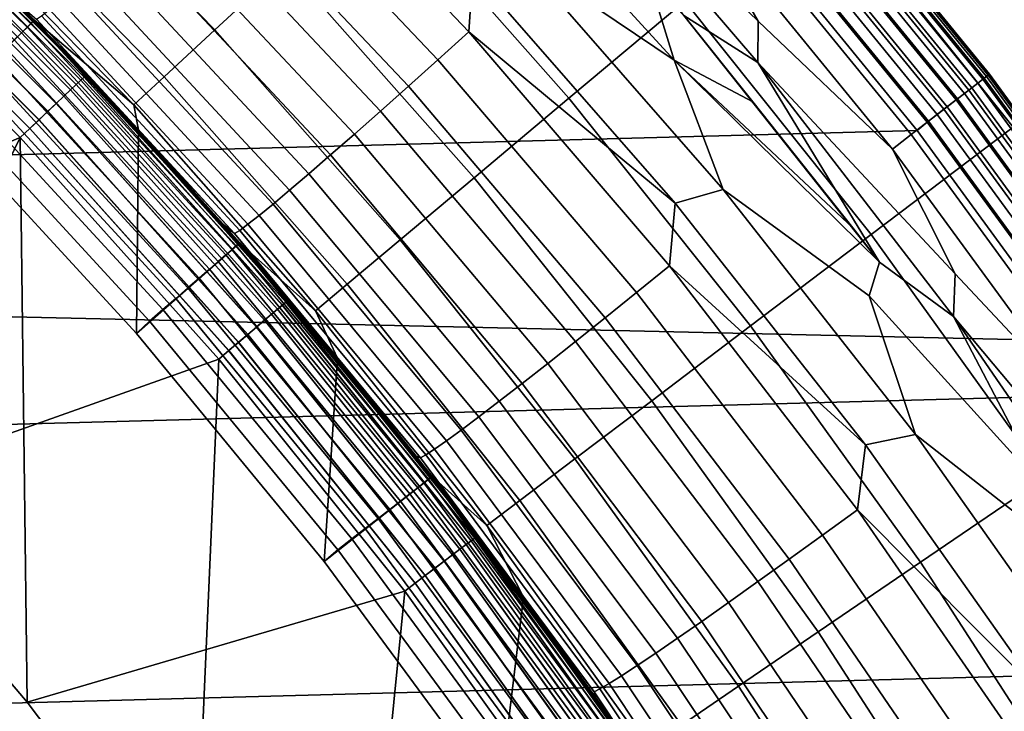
# Model space of a CAD drawing. Header units: metres. Extents: x -28 to 70, y -218 to 28.
# Tile 310 of 463: x 8.57 to 10.72, y 6.86 to 8.37. Entities that reach past the tile are written whole.
import ezdxf

# ---------------------------------------------------------------- set-up
doc = ezdxf.new("R2010")
doc.units = ezdxf.units.M
doc.layers.add('solid_10_261_432_XXX', color=7, linetype='CONTINUOUS')

msp = doc.modelspace()

# ---------------------------------------------------------------- linework, layer by layer
at = {"layer": 'solid_10_261_432_XXX'}
for points in [[(-25.74646, 9.662806, -5), (26.154049, 8.497979, -5), (26.508976, 7.316027, -5), (-26.154049, 8.497979, -5)], [(11.094398, 8.40368, 169.000046), (10.661717, 8.946243, 169.000046), (10.31911, 8.658761, 170.460709), (10.737886, 8.133633, 170.460709)], [(9.149258, 8.48927, 174.932922), (8.714728, 8.93477, 174.932922), (8.567573, 8.783898, 176.445908), (8.994763, 8.345921, 176.445908)], [(10.02116, 8.408751, 171.937958), (9.589561, 8.897813, 171.937958), (9.347628, 8.67333, 173.429489), (9.768337, 8.196609, 173.429489)], [(9.724846, 8.806494, 225.514542), (9.723231, 8.89399, 225.532532), (10.025309, 8.636714, 225.557358), (10.181683, 8.365263, 225.532532)], [(8.594129, 8.360497, 193.777298), (8.120518, 8.821234, 193.777298), (8.111994, 8.811975, 193.814514), (8.585108, 8.351722, 193.814514)], [(8.599587, 8.365808, 193.73877), (8.125675, 8.826837, 193.73877), (8.120518, 8.821234, 193.777298), (8.594129, 8.360497, 193.777298)], [(8.125675, 8.826837, 193.73877), (8.599587, 8.365808, 193.73877), (8.60139, 8.367561, 193.699997), (8.127379, 8.828687, 193.699997)], [(8.127379, 8.828687, 193.699997), (8.60139, 8.367561, 193.699997), (8.367561, 8.60139, 181), (8.127378, 8.828687, 181)], [(9.086087, 8.828968, 225.399307), (9.549969, 8.341847, 225.399338), (9.48225, 8.280812, 225.351929), (9.022703, 8.765525, 225.352676)], [(9.558124, 8.47364, 225.438507), (9.549969, 8.341847, 225.399338), (9.086087, 8.828968, 225.399307)], [(8.57268, 8.339631, 193.849762), (8.10025, 8.799217, 193.849762), (8.085488, 8.783182, 193.882446), (8.557056, 8.324433, 193.882446)], [(8.585108, 8.351722, 193.814514), (8.111994, 8.811975, 193.814514), (8.10025, 8.799217, 193.849762), (8.57268, 8.339631, 193.849762)], [(10.180822, 8.275132, 225.514542), (9.724846, 8.806494, 225.514542), (10.181683, 8.365263, 225.532532)], [(10.019067, 8.377883, 225.503647), (9.724846, 8.806494, 225.514542), (10.180822, 8.275132, 225.514542)], [(10.217058, 8.801906, 225.880936), (10.675007, 8.240513, 225.880936), (10.660826, 8.229566, 225.823212), (10.203485, 8.790213, 225.823212)], [(10.203937, 8.790602, 235.408051), (10.661299, 8.229931, 235.408051), (10.672125, 8.238288, 235.38298), (10.214299, 8.799529, 235.38298)], [(10.214299, 8.799529, 235.38298), (10.672125, 8.238288, 235.38298), (10.680013, 8.244377, 235.356201), (10.221848, 8.806033, 235.356216)], [(10.225255, 8.808967, 225.940384), (10.683571, 8.247124, 225.940384), (10.675007, 8.240513, 225.880936), (10.217058, 8.801906, 225.880936)], [(10.221848, 8.806033, 235.356216), (10.680013, 8.244377, 235.356201), (10.684802, 8.248074, 235.328293), (10.226433, 8.809981, 235.328293)], [(10.683571, 8.247124, 225.940384), (10.225255, 8.808967, 225.940384), (10.227957, 8.811295, 226), (10.686394, 8.249302, 226)], [(10.226433, 8.809981, 235.328293), (10.684802, 8.248074, 235.328293), (10.686394, 8.249302, 235.300003), (10.227957, 8.811295, 235.300003)], [(10.227957, 8.811295, 235.300003), (10.686394, 8.249302, 235.300003), (10.686394, 8.249302, 226), (10.227957, 8.811295, 226)], [(8.994763, 8.345921, 176.445908), (8.567573, 8.783898, 176.445908), (8.46244, 8.676111, 177.966064), (8.88439, 8.243508, 177.966064)], [(9.547273, 8.77307, 225.490875), (9.943763, 8.457712, 225.502945), (9.998145, 8.280214, 225.492508)], [(9.547273, 8.77307, 225.490875), (9.998145, 8.280214, 225.492508), (9.658103, 8.509483, 225.46936)], [(10.184735, 8.77406, 225.768066), (10.641235, 8.214443, 225.768066), (10.616522, 8.195366, 225.716309), (10.161082, 8.753683, 225.716309)], [(10.175674, 8.766254, 235.451126), (10.63177, 8.207136, 235.451126), (10.647755, 8.219476, 235.430923), (10.190974, 8.779434, 235.430923)], [(10.203485, 8.790213, 225.823212), (10.660826, 8.229566, 225.823212), (10.641235, 8.214443, 225.768066), (10.184735, 8.77406, 225.768066)], [(10.190974, 8.779434, 235.430923), (10.647755, 8.219476, 235.430923), (10.661299, 8.229931, 235.408051), (10.203937, 8.790602, 235.408051)], [(9.022703, 8.765525, 225.352676), (9.48225, 8.280812, 225.351929), (9.417691, 8.222966, 225.296753), (8.962263, 8.705372, 225.298416)], [(10.161082, 8.753683, 225.716309), (10.616522, 8.195366, 225.716309), (10.587047, 8.172612, 225.668716), (10.132871, 8.729379, 225.668716)], [(10.139357, 8.734966, 235.481934), (10.593824, 8.177844, 235.481934), (10.61367, 8.193164, 235.468246), (10.158351, 8.75133, 235.468246)], [(10.158351, 8.75133, 235.468246), (10.61367, 8.193164, 235.468246), (10.63177, 8.207136, 235.451126), (10.175674, 8.766254, 235.451126)], [(10.132871, 8.729379, 225.668716), (10.587047, 8.172612, 225.668716), (10.553239, 8.146515, 225.625946), (10.100514, 8.701504, 225.625946)], [(10.119079, 8.717497, 235.491913), (10.572638, 8.161489, 235.491913), (10.593824, 8.177844, 235.481934), (10.139357, 8.734966, 235.481934)], [(8.236098, 8.702453, 209.133133), (8.702453, 8.236097, 209.133133), (8.709707, 8.242963, 209.106369), (8.242964, 8.709706, 209.106369)], [(8.70253, 8.236172, 217.867096), (8.236171, 8.702531, 217.867096), (8.243012, 8.70976, 217.893875), (8.709759, 8.243013, 217.893875)], [(8.242964, 8.709706, 209.106369), (8.709707, 8.242963, 209.106369), (8.714118, 8.247138, 209.078461), (8.247138, 8.714118, 209.078461)], [(8.709759, 8.243013, 217.893875), (8.243012, 8.70976, 217.893875), (8.247163, 8.714145, 217.921799), (8.714145, 8.247164, 217.921799)], [(8.247138, 8.714118, 209.078461), (8.714118, 8.247138, 209.078461), (8.307993, 8.65894, 209.050003)], [(8.714145, 8.247164, 217.921799), (8.247163, 8.714145, 217.921799), (8.307993, 8.65894, 217.949997)], [(8.252394, 8.711946, 199), (8.711946, 8.252394, 199), (8.601374, 8.367579, 194), (8.367579, 8.601374, 194)], [(8.768341, 8.192448, 209.050003), (8.711946, 8.252394, 199), (8.252394, 8.711946, 199), (8.307993, 8.65894, 209.050003)], [(10.572638, 8.161489, 235.491913), (10.119079, 8.717497, 235.491913), (10.097931, 8.699278, 235.497971), (10.550542, 8.144432, 235.497971)], [(8.214908, 8.680062, 209.181061), (8.680063, 8.214908, 209.181061), (8.692504, 8.226682, 209.158203), (8.226683, 8.692503, 209.158203)], [(8.680184, 8.215024, 217.819138), (8.215023, 8.680185, 217.819138), (8.226777, 8.692605, 217.84201), (8.692604, 8.226778, 217.84201)], [(8.226683, 8.692503, 209.158203), (8.692504, 8.226682, 209.158203), (8.702453, 8.236097, 209.133133), (8.236098, 8.702453, 209.133133)], [(8.692604, 8.226778, 217.84201), (8.226777, 8.692605, 217.84201), (8.236171, 8.702531, 217.867096), (8.70253, 8.236172, 217.867096)], [(8.962263, 8.705372, 225.298416), (9.417691, 8.222966, 225.296753), (9.356782, 8.168752, 225.234238), (8.905228, 8.648969, 225.236908)], [(10.100514, 8.701504, 225.625946), (10.553239, 8.146515, 225.625946), (10.515594, 8.117455, 225.588638), (10.064485, 8.670465, 225.588638)], [(10.097931, 8.699278, 235.497971), (10.077027, 8.680064, 235.5), (10.528684, 8.126303, 235.5), (10.550542, 8.144432, 235.497971)], [(10.077027, 8.680064, 235.5), (-10.528621, 8.126385, 235.5), (-10.949876, 7.549186, 235.5), (10.528684, 8.126303, 235.5)], [(10.077027, 8.680064, 235.5), (-10.076961, 8.680141, 235.5), (-10.528621, 8.126385, 235.5)], [(8.185288, 8.648766, 209.218338), (8.648766, 8.185287, 209.218338), (8.665383, 8.201015, 209.201248), (8.201015, 8.665383, 209.201248)], [(8.648922, 8.185437, 217.781799), (8.185436, 8.648923, 217.781799), (8.201148, 8.665524, 217.79892), (8.665524, 8.201149, 217.79892)], [(8.201015, 8.665383, 209.201248), (8.665383, 8.201015, 209.201248), (8.680063, 8.214908, 209.181061), (8.214908, 8.680062, 209.181061)], [(8.665524, 8.201149, 217.79892), (8.201148, 8.665524, 217.79892), (8.215023, 8.680185, 217.819138), (8.680184, 8.215024, 217.819138)], [(8.88439, 8.243508, 177.966064), (8.46244, 8.676111, 177.966064), (8.399498, 8.61158, 179.490997), (8.818309, 8.182195, 179.490997)], [(9.768337, 8.196609, 173.429489), (9.347628, 8.67333, 173.429489), (9.149258, 8.48927, 174.932922), (9.561039, 8.022664, 174.932922)], [(10.064485, 8.670465, 225.588638), (10.515594, 8.117455, 225.588638), (10.474663, 8.085856, 225.557358), (10.025309, 8.636714, 225.557358)], [(8.168047, 8.630548, 209.23201), (8.630548, 8.168046, 209.23201), (8.648766, 8.185287, 209.218338), (8.185288, 8.648766, 209.218338)], [(8.630717, 8.168207, 217.768097), (8.168207, 8.630718, 217.768097), (8.185436, 8.648923, 217.781799), (8.648922, 8.185437, 217.781799)], [(8.307993, 8.65894, 217.949997), (8.566431, 8.403349, 224.350967), (8.793658, 8.165266, 224.342087), (8.768341, 8.192448, 217.949997)], [(8.714145, 8.247164, 217.921799), (8.307993, 8.65894, 217.949997), (8.768341, 8.192448, 217.949997)], [(8.714118, 8.247138, 209.078461), (8.768341, 8.192448, 209.050003), (8.307993, 8.65894, 209.050003)], [(8.905228, 8.648969, 225.236908), (9.356782, 8.168752, 225.234238), (9.299988, 8.118582, 225.164841), (8.852032, 8.596745, 225.168655)], [(10.737886, 8.133633, 170.460709), (10.31911, 8.658761, 170.460709), (10.02116, 8.408751, 171.937958), (10.427845, 7.898786, 171.937958)], [(8.149643, 8.611102, 209.241959), (8.611102, 8.149643, 209.241959), (8.630548, 8.168046, 209.23201), (8.168047, 8.630548, 209.23201)], [(8.61128, 8.149813, 217.758102), (8.149812, 8.611281, 217.758102), (8.168207, 8.630718, 217.768097), (8.630717, 8.168207, 217.768097)], [(10.181683, 8.365263, 225.532532), (10.025309, 8.636714, 225.557358), (10.474663, 8.085856, 225.557358)], [(8.130452, 8.590824, 209.248001), (8.590825, 8.130452, 209.248001), (8.611102, 8.149643, 209.241959), (8.149643, 8.611102, 209.241959)], [(8.149812, 8.611281, 217.758102), (8.61128, 8.149813, 217.758102), (8.590966, 8.130587, 217.752029), (8.130589, 8.590969, 217.752029)], [(8.818309, 8.182195, 179.490997), (8.399498, 8.61158, 179.490997), (8.367561, 8.60139, 181), (8.60139, 8.367561, 181)], [(8.60139, 8.367561, 193.699997), (8.60139, 8.367561, 181), (8.367561, 8.60139, 181)], [(8.367579, 8.601374, 194), (8.601374, 8.367579, 194), (8.387281, 8.15742, 194)], [(8.590825, 8.130452, 209.248001), (8.130452, 8.590824, 209.248001), (8.110948, 8.570444, 209.25), (8.570364, 8.111032, 209.25)], [(8.130589, 8.590969, 217.752029), (8.590966, 8.130587, 217.752029), (8.570366, 8.111031, 217.75), (8.11095, 8.570443, 217.75)], [(8.852032, 8.596745, 225.168655), (9.299988, 8.118582, 225.164841), (9.247742, 8.072839, 225.089096), (8.803081, 8.549099, 225.094147)], [(7.778174, 7.778175, 217.75), (7.338811, 8.194011, 217.75), (8.11095, 8.570443, 217.75), (8.570366, 8.111031, 217.75)], [(7.778174, 7.778175, 209.25), (8.194011, 7.338811, 209.25), (8.570364, 8.111032, 209.25), (8.110948, 8.570444, 209.25)], [(8.803081, 8.549099, 225.094147), (9.247742, 8.072839, 225.089096), (9.200442, 8.031872, 225.007599), (8.758747, 8.506393, 225.013977)], [(-26.154049, 8.497979, -5), (26.508976, 7.316027, -5), (26.810513, 6.119348, -5), (-26.508976, 7.316027, -5)], [(8.758747, 8.506393, 225.013977), (9.200442, 8.031872, 225.007599), (9.15845, 7.995993, 224.920959), (8.719371, 8.468955, 224.928741)], [(10.104979, 7.997356, 225.470749), (10.000354, 7.967695, 225.439346), (9.558124, 8.47364, 225.438507), (9.658103, 8.509483, 225.46936)], [(9.998145, 8.280214, 225.492508), (10.104979, 7.997356, 225.470749), (9.658103, 8.509483, 225.46936)], [(9.561039, 8.022664, 174.932922), (9.149258, 8.48927, 174.932922), (8.994763, 8.345921, 176.445908), (9.399592, 7.887194, 176.445908)], [(9.558124, 8.47364, 225.438507), (10.000354, 7.967695, 225.439346), (9.549969, 8.341847, 225.399338)], [(8.719371, 8.468955, 224.928741), (9.15845, 7.995993, 224.920959), (9.122085, 7.965476, 224.829819), (8.685251, 8.437069, 224.839096)], [(9.998145, 8.280214, 225.492508), (9.943763, 8.457712, 225.502945), (10.019067, 8.377883, 225.503647), (10.169784, 8.188815, 225.503235)], [(8.685251, 8.437069, 224.839096), (9.122085, 7.965476, 224.829819), (9.091625, 7.940554, 224.734909), (8.656649, 8.410977, 224.745728)], [(8.656649, 8.410977, 224.745728), (9.091625, 7.940554, 224.734909), (9.067302, 7.921416, 224.636932), (8.63378, 8.390882, 224.649353)], [(10.427845, 7.898786, 171.937958), (10.02116, 8.408751, 171.937958), (9.768337, 8.196609, 173.429489), (10.164762, 7.699508, 173.429489)], [(8.605903, 8.369237, 224.4505), (8.793658, 8.165266, 224.342087), (8.566431, 8.403349, 224.350967)], [(8.63378, 8.390882, 224.649353), (9.067302, 7.921416, 224.636932), (9.049301, 7.908209, 224.536636), (8.616822, 8.376932, 224.55069)], [(8.828643, 8.127421, 194), (8.823971, 7.682938, 194), (8.387281, 8.15742, 194), (8.601374, 8.367579, 194)], [(9.047382, 7.879372, 193.73877), (8.599587, 8.365808, 193.73877), (8.594129, 8.360497, 193.777298), (9.041639, 7.874371, 193.777298)], [(8.599587, 8.365808, 193.73877), (9.047382, 7.879372, 193.73877), (9.049279, 7.881024, 193.699997), (8.60139, 8.367561, 193.699997)], [(8.711946, 8.252394, 199), (8.828643, 8.127421, 194), (8.601374, 8.367579, 194)], [(8.60139, 8.367561, 193.699997), (9.049279, 7.881024, 193.699997), (8.828687, 8.127378, 181), (8.60139, 8.367561, 181)], [(8.818309, 8.182195, 179.490997), (8.60139, 8.367561, 181), (8.828687, 8.127378, 181)], [(8.616822, 8.376932, 224.55069), (9.049301, 7.908209, 224.536636), (9.037761, 7.901033, 224.434784), (8.605903, 8.369237, 224.4505)], [(8.605903, 8.369237, 224.4505), (9.037761, 7.901033, 224.434784), (8.793658, 8.165266, 224.342087)], [(10.44611, 7.838962, 225.503647), (10.019067, 8.377883, 225.503647), (10.180822, 8.275132, 225.514542)], [(10.169784, 8.188815, 225.503235), (10.019067, 8.377883, 225.503647), (10.44611, 7.838962, 225.503647)], [(10.180822, 8.275132, 225.514542), (10.181683, 8.365263, 225.532532), (10.474663, 8.085856, 225.557358), (10.611418, 7.812943, 225.532532)], [(9.032149, 7.866106, 193.814514), (8.585108, 8.351722, 193.814514), (8.57268, 8.339631, 193.849762), (9.019073, 7.854718, 193.849762)], [(9.041639, 7.874371, 193.777298), (8.594129, 8.360497, 193.777298), (8.585108, 8.351722, 193.814514), (9.032149, 7.866106, 193.814514)], [(9.399592, 7.887194, 176.445908), (8.994763, 8.345921, 176.445908), (8.88439, 8.243508, 177.966064), (9.28425, 7.790411, 177.966064)], [(9.549969, 8.341847, 225.399338), (9.98777, 7.831032, 225.399551), (9.915752, 7.772649, 225.351334), (9.48225, 8.280812, 225.351929)], [(10.000354, 7.967695, 225.439346), (9.98777, 7.831032, 225.399551), (9.549969, 8.341847, 225.399338)], [(9.002637, 7.840404, 193.882446), (8.557056, 8.324433, 193.882446), (8.538507, 8.306388, 193.911987), (8.983122, 7.823408, 193.911987)], [(9.019073, 7.854718, 193.849762), (8.57268, 8.339631, 193.849762), (8.557056, 8.324433, 193.882446), (9.002637, 7.840404, 193.882446)], [(8.983122, 7.823408, 193.911987), (8.538507, 8.306388, 193.911987), (8.517349, 8.285806, 193.937912), (8.960862, 7.804022, 193.937912)], [(8.960862, 7.804022, 193.937912), (8.517349, 8.285806, 193.937912), (8.493946, 8.263039, 193.959747), (8.93624, 7.782578, 193.959747)], [(9.48225, 8.280812, 225.351929), (9.915752, 7.772649, 225.351334), (9.847108, 7.717342, 225.295227), (9.417691, 8.222966, 225.296753)], [(9.998145, 8.280214, 225.492508), (10.38848, 7.913975, 225.503555), (10.44611, 7.838962, 225.503647)], [(10.104979, 7.997356, 225.470749), (9.998145, 8.280214, 225.492508), (10.44611, 7.838962, 225.503647), (10.423734, 7.764919, 225.49437)], [(9.998145, 8.280214, 225.492508), (10.169784, 8.188815, 225.503235), (10.38848, 7.913975, 225.503555)], [(8.93624, 7.782578, 193.959747), (8.493946, 8.263039, 193.959747), (8.468698, 8.238477, 193.977127), (8.909678, 7.759445, 193.977127)], [(10.607801, 7.720201, 225.514542), (10.180822, 8.275132, 225.514542), (10.611418, 7.812943, 225.532532)], [(10.44611, 7.838962, 225.503647), (10.180822, 8.275132, 225.514542), (10.607801, 7.720201, 225.514542)], [(8.909678, 7.759445, 193.977127), (8.468698, 8.238477, 193.977127), (8.442038, 8.212542, 193.989761), (8.881629, 7.735018, 193.989761)], [(8.692504, 8.226682, 209.158203), (9.131989, 7.735935, 209.158203), (9.142441, 7.74479, 209.133133), (8.702453, 8.236097, 209.133133)], [(9.132094, 7.736026, 217.84201), (8.692604, 8.226778, 217.84201), (8.70253, 8.236172, 217.867096), (9.142522, 7.744859, 217.867096)], [(8.702453, 8.236097, 209.133133), (9.142441, 7.74479, 209.133133), (9.150062, 7.751245, 209.106369), (8.709707, 8.242963, 209.106369)], [(9.142522, 7.744859, 217.867096), (8.70253, 8.236172, 217.867096), (8.709759, 8.243013, 217.893875), (9.150117, 7.751293, 217.893875)], [(8.709707, 8.242963, 209.106369), (9.150062, 7.751245, 209.106369), (9.154696, 7.755172, 209.078461), (8.714118, 8.247138, 209.078461)], [(9.150117, 7.751293, 217.893875), (8.709759, 8.243013, 217.893875), (8.714145, 8.247164, 217.921799), (9.154724, 7.755195, 217.921799)], [(8.711946, 8.252394, 199), (9.145945, 7.768635, 199), (9.049324, 7.88097, 194), (8.828643, 8.127421, 194)], [(9.202534, 7.701517, 209.050003), (9.145945, 7.768635, 199), (8.711946, 8.252394, 199), (8.768341, 8.192448, 209.050003)], [(8.714118, 8.247138, 209.078461), (9.154696, 7.755172, 209.078461), (8.768341, 8.192448, 209.050003)], [(9.154724, 7.755195, 217.921799), (8.714145, 8.247164, 217.921799), (8.768341, 8.192448, 217.949997)], [(9.28425, 7.790411, 177.966064), (8.88439, 8.243508, 177.966064), (8.818309, 8.182195, 179.490997), (9.215196, 7.732467, 179.490997)], [(10.675007, 8.240513, 225.880936), (11.102146, 7.655336, 225.880936), (11.087398, 7.645167, 225.823212), (10.660826, 8.229566, 225.823212)], [(10.661299, 8.229931, 235.408051), (11.087891, 7.645506, 235.408051), (11.09915, 7.65327, 235.38298), (10.672125, 8.238288, 235.38298)], [(10.672125, 8.238288, 235.38298), (11.09915, 7.65327, 235.38298), (11.107353, 7.658926, 235.356201), (10.680013, 8.244377, 235.356201)], [(10.683571, 8.247124, 225.940384), (11.111053, 7.661478, 225.940384), (11.102146, 7.655336, 225.880936), (10.675007, 8.240513, 225.880936)], [(10.680013, 8.244377, 235.356201), (11.107353, 7.658926, 235.356201), (11.112333, 7.662361, 235.328293), (10.684802, 8.248074, 235.328293)], [(11.111053, 7.661478, 225.940384), (10.683571, 8.247124, 225.940384), (10.686394, 8.249302, 226), (11.113989, 7.663502, 226)], [(10.684802, 8.248074, 235.328293), (11.112333, 7.662361, 235.328293), (11.113989, 7.663502, 235.300003), (10.686394, 8.249302, 235.300003)], [(10.686394, 8.249302, 235.300003), (11.113989, 7.663502, 235.300003), (11.113989, 7.663502, 226), (10.686394, 8.249302, 226)], [(8.665383, 8.201015, 209.201248), (9.103498, 7.7118, 209.201248), (9.118918, 7.724864, 209.181061), (8.680063, 8.214908, 209.181061)], [(9.103645, 7.711926, 217.79892), (8.665524, 8.201149, 217.79892), (8.680184, 8.215024, 217.819138), (9.119046, 7.724973, 217.819138)], [(8.680063, 8.214908, 209.181061), (9.118918, 7.724864, 209.181061), (9.131989, 7.735935, 209.158203), (8.692504, 8.226682, 209.158203)], [(9.119046, 7.724973, 217.819138), (8.680184, 8.215024, 217.819138), (8.692604, 8.226778, 217.84201), (9.132094, 7.736026, 217.84201)], [(9.417691, 8.222966, 225.296753), (9.847108, 7.717342, 225.295227), (9.78236, 7.665535, 225.231644), (9.356782, 8.168752, 225.234238)], [(10.641235, 8.214443, 225.768066), (11.067023, 7.631118, 225.768066), (11.041321, 7.613395, 225.716309), (10.616522, 8.195366, 225.716309)], [(10.63177, 8.207136, 235.451126), (11.057181, 7.624331, 235.451126), (11.073805, 7.635794, 235.430923), (10.647755, 8.219476, 235.430923)], [(10.660826, 8.229566, 225.823212), (11.087398, 7.645167, 225.823212), (11.067023, 7.631118, 225.768066), (10.641235, 8.214443, 225.768066)], [(10.647755, 8.219476, 235.430923), (11.073805, 7.635794, 235.430923), (11.087891, 7.645506, 235.408051), (10.661299, 8.229931, 235.408051)], [(8.881629, 7.735018, 193.989761), (8.442038, 8.212542, 193.989761), (8.414423, 8.185678, 193.997437), (8.852576, 7.709716, 193.997437)], [(8.648766, 8.185287, 209.218338), (9.08604, 7.697011, 209.218338), (9.103498, 7.7118, 209.201248), (8.665383, 8.201015, 209.201248)], [(9.086204, 7.697151, 217.781799), (8.648922, 8.185437, 217.781799), (8.665524, 8.201149, 217.79892), (9.103645, 7.711926, 217.79892)], [(8.768341, 8.192448, 217.949997), (9.014277, 7.921037, 224.333038), (9.228117, 7.670845, 224.323853), (9.202534, 7.701517, 217.949997)], [(8.768341, 8.192448, 217.949997), (8.793658, 8.165266, 224.342087), (9.014277, 7.921037, 224.333038)], [(9.154724, 7.755195, 217.921799), (8.768341, 8.192448, 217.949997), (9.202534, 7.701517, 217.949997)], [(9.154696, 7.755172, 209.078461), (9.202534, 7.701517, 209.050003), (8.768341, 8.192448, 209.050003)], [(10.164762, 7.699508, 173.429489), (9.768337, 8.196609, 173.429489), (9.561039, 8.022664, 174.932922), (9.949051, 7.536113, 174.932922)], [(10.616522, 8.195366, 225.716309), (11.041321, 7.613395, 225.716309), (11.010666, 7.592257, 225.668716), (10.587047, 8.172612, 225.668716)], [(10.593824, 8.177844, 235.481934), (11.017717, 7.59712, 235.481934), (11.038357, 7.611351, 235.468246), (10.61367, 8.193164, 235.468246)], [(10.61367, 8.193164, 235.468246), (11.038357, 7.611351, 235.468246), (11.057181, 7.624331, 235.451126), (10.63177, 8.207136, 235.451126)], [(8.823971, 7.682938, 194), (8.852576, 7.709716, 193.997437), (8.414423, 8.185678, 193.997437), (8.387281, 8.15742, 194)], [(8.630548, 8.168046, 209.23201), (9.0669, 7.680798, 209.23201), (9.08604, 7.697011, 209.218338), (8.648766, 8.185287, 209.218338)], [(9.067079, 7.680949, 217.768097), (8.630717, 8.168207, 217.768097), (8.648922, 8.185437, 217.781799), (9.086204, 7.697151, 217.781799)], [(9.215196, 7.732467, 179.490997), (8.818309, 8.182195, 179.490997), (8.828687, 8.127378, 181), (9.049279, 7.881024, 181)], [(10.169784, 8.188815, 225.503235), (10.44611, 7.838962, 225.503647), (10.38848, 7.913975, 225.503555)], [(10.587047, 8.172612, 225.668716), (11.010666, 7.592257, 225.668716), (10.975506, 7.568013, 225.625946), (10.553239, 8.146515, 225.625946)], [(10.572638, 8.161489, 235.491913), (10.995683, 7.581926, 235.491913), (11.017717, 7.59712, 235.481934), (10.593824, 8.177844, 235.481934)], [(8.590825, 8.130452, 209.248001), (9.025169, 7.645446, 209.248001), (9.046472, 7.663492, 209.241959), (8.611102, 8.149643, 209.241959)], [(8.61128, 8.149813, 217.758102), (9.046659, 7.663651, 217.758102), (9.025315, 7.64557, 217.752029), (8.590966, 8.130587, 217.752029)], [(8.611102, 8.149643, 209.241959), (9.046472, 7.663492, 209.241959), (9.0669, 7.680798, 209.23201), (8.630548, 8.168046, 209.23201)], [(9.046659, 7.663651, 217.758102), (8.61128, 8.149813, 217.758102), (8.630717, 8.168207, 217.768097), (9.067079, 7.680949, 217.768097)], [(9.037761, 7.901033, 224.434784), (9.014277, 7.921037, 224.333038), (8.793658, 8.165266, 224.342087)], [(9.356782, 8.168752, 225.234238), (9.78236, 7.665535, 225.231644), (9.722002, 7.617621, 225.161072), (9.299988, 8.118582, 225.164841)], [(10.995683, 7.581926, 235.491913), (10.572638, 8.161489, 235.491913), (10.550542, 8.144432, 235.497971), (10.972703, 7.566081, 235.497971)], [(8.590825, 8.130452, 209.248001), (8.570364, 8.111032, 209.25), (9.003776, 7.627059, 209.25), (9.025169, 7.645446, 209.248001)], [(8.590966, 8.130587, 217.752029), (9.025315, 7.64557, 217.752029), (9.003778, 7.627056, 217.75), (8.570366, 8.111031, 217.75)], [(8.828643, 8.127421, 194), (9.049324, 7.88097, 194), (8.823971, 7.682938, 194)], [(9.049279, 7.881024, 193.699997), (9.049279, 7.881024, 181), (8.828687, 8.127378, 181)], [(11.129966, 7.588283, 170.460709), (10.737886, 8.133633, 170.460709), (10.427845, 7.898786, 171.937958), (10.808604, 7.369182, 171.937958)], [(10.553239, 8.146515, 225.625946), (10.975506, 7.568013, 225.625946), (10.936355, 7.541017, 225.588638), (10.515594, 8.117455, 225.588638)], [(10.550542, 8.144432, 235.497971), (10.528684, 8.126303, 235.5), (10.949935, 7.549101, 235.5), (10.972703, 7.566081, 235.497971)], [(10.528684, 8.126303, 235.5), (-10.949876, 7.549186, 235.5), (-11.339507, 6.950221, 235.5), (10.949935, 7.549101, 235.5)], [(8.194011, 7.338811, 217.75), (7.778174, 7.778175, 217.75), (8.570366, 8.111031, 217.75), (9.003778, 7.627056, 217.75)], [(8.194011, 7.338811, 209.25), (8.585073, 6.877249, 209.25), (8.570364, 8.111032, 209.25)], [(8.585073, 6.877249, 209.25), (8.950189, 6.394851, 209.25), (9.003776, 7.627059, 209.25), (8.570364, 8.111032, 209.25)], [(9.299988, 8.118582, 225.164841), (9.722002, 7.617621, 225.161072), (9.666495, 7.573967, 225.084045), (9.247742, 8.072839, 225.089096)], [(10.515594, 8.117455, 225.588638), (10.936355, 7.541017, 225.588638), (10.893785, 7.511663, 225.557358), (10.474663, 8.085856, 225.557358)], [(10.611418, 7.812943, 225.532532), (10.474663, 8.085856, 225.557358), (10.893785, 7.511663, 225.557358)], [(9.247742, 8.072839, 225.089096), (9.666495, 7.573967, 225.084045), (9.616261, 7.534904, 225.00116), (9.200442, 8.031872, 225.007599)], [(9.200442, 8.031872, 225.007599), (9.616261, 7.534904, 225.00116), (9.571685, 7.500732, 224.91304), (9.15845, 7.995993, 224.920959)], [(9.949051, 7.536113, 174.932922), (9.561039, 8.022664, 174.932922), (9.399592, 7.887194, 176.445908), (9.781052, 7.408859, 176.445908)], [(9.15845, 7.995993, 224.920959), (9.571685, 7.500732, 224.91304), (9.533105, 7.47171, 224.820358), (9.122085, 7.965476, 224.829819)], [(10.524817, 7.462485, 225.472382), (10.415877, 7.439359, 225.44043), (10.000354, 7.967695, 225.439346), (10.104979, 7.997356, 225.470749)], [(10.423734, 7.764919, 225.49437), (10.524817, 7.462485, 225.472382), (10.104979, 7.997356, 225.470749)], [(9.122085, 7.965476, 224.829819), (9.533105, 7.47171, 224.820358), (9.500815, 7.448061, 224.723831), (9.091625, 7.940554, 224.734909)], [(10.000354, 7.967695, 225.439346), (10.415877, 7.439359, 225.44043), (9.98777, 7.831032, 225.399551)], [(9.091625, 7.940554, 224.734909), (9.500815, 7.448061, 224.723831), (9.475063, 7.429963, 224.624191), (9.067302, 7.921416, 224.636932)], [(9.037761, 7.901033, 224.434784), (9.228117, 7.670845, 224.323853), (9.014277, 7.921037, 224.333038)], [(9.067302, 7.921416, 224.636932), (9.475063, 7.429963, 224.624191), (9.456044, 7.417555, 224.522202), (9.049301, 7.908209, 224.536636)], [(9.049301, 7.908209, 224.536636), (9.456044, 7.417555, 224.522202), (9.443905, 7.410933, 224.418625), (9.037761, 7.901033, 224.434784)], [(9.037761, 7.901033, 224.434784), (9.443905, 7.410933, 224.418625), (9.228117, 7.670845, 224.323853)], [(10.808604, 7.369182, 171.937958), (10.427845, 7.898786, 171.937958), (10.164762, 7.699508, 173.429489), (10.535914, 7.183265, 173.429489)], [(9.263002, 7.628682, 194), (9.233859, 7.185112, 194), (8.823971, 7.682938, 194), (9.049324, 7.88097, 194)], [(9.461691, 7.36433, 193.777298), (9.041639, 7.874371, 193.777298), (9.032149, 7.866106, 193.814514), (9.45176, 7.3566, 193.814514)], [(9.467701, 7.369008, 193.73877), (9.047382, 7.879372, 193.73877), (9.041639, 7.874371, 193.777298), (9.461691, 7.36433, 193.777298)], [(9.047382, 7.879372, 193.73877), (9.467701, 7.369008, 193.73877), (9.469687, 7.370553, 193.699997), (9.049279, 7.881024, 193.699997)], [(9.049279, 7.881024, 193.699997), (9.469687, 7.370553, 193.699997), (9.263, 7.628685, 181), (9.049279, 7.881024, 181)], [(9.215196, 7.732467, 179.490997), (9.049279, 7.881024, 181), (9.263, 7.628685, 181)], [(9.145945, 7.768635, 199), (9.263002, 7.628682, 194), (9.049324, 7.88097, 194)], [(9.781052, 7.408859, 176.445908), (9.399592, 7.887194, 176.445908), (9.28425, 7.790411, 177.966064), (9.66103, 7.317945, 177.966064)], [(9.438077, 7.34595, 193.849762), (9.019073, 7.854718, 193.849762), (9.002637, 7.840404, 193.882446), (9.420877, 7.332563, 193.882446)], [(9.45176, 7.3566, 193.814514), (9.032149, 7.866106, 193.814514), (9.019073, 7.854718, 193.849762), (9.438077, 7.34595, 193.849762)], [(9.420877, 7.332563, 193.882446), (9.002637, 7.840404, 193.882446), (8.983122, 7.823408, 193.911987), (9.400455, 7.316668, 193.911987)], [(9.98777, 7.831032, 225.399551), (10.398282, 7.297906, 225.399979), (10.322016, 7.242427, 225.350937), (9.915752, 7.772649, 225.351334)], [(10.415877, 7.439359, 225.44043), (10.398282, 7.297906, 225.399979), (9.98777, 7.831032, 225.399551)], [(10.423734, 7.764919, 225.49437), (10.44611, 7.838962, 225.503647), (10.607801, 7.720201, 225.514542), (10.803283, 7.347264, 225.504242)], [(9.400455, 7.316668, 193.911987), (8.983122, 7.823408, 193.911987), (8.960862, 7.804022, 193.937912), (9.377162, 7.298538, 193.937912)], [(10.607801, 7.720201, 225.514542), (10.611418, 7.812943, 225.532532), (10.893785, 7.511663, 225.557358), (11.011226, 7.23859, 225.532532)], [(9.377162, 7.298538, 193.937912), (8.960862, 7.804022, 193.937912), (8.93624, 7.782578, 193.959747), (9.351396, 7.278483, 193.959747)], [(9.66103, 7.317945, 177.966064), (9.28425, 7.790411, 177.966064), (9.215196, 7.732467, 179.490997), (9.589172, 7.263515, 179.490997)], [(9.351396, 7.278483, 193.959747), (8.93624, 7.782578, 193.959747), (8.909678, 7.759445, 193.977127), (9.323599, 7.256848, 193.977127)], [(9.145945, 7.768635, 199), (9.553117, 7.262091, 199), (9.469658, 7.370589, 194), (9.263002, 7.628682, 194)], [(9.609277, 7.187614, 209.050003), (9.553117, 7.262091, 199), (9.145945, 7.768635, 199), (9.202534, 7.701517, 209.050003)], [(9.915752, 7.772649, 225.351334), (10.322016, 7.242427, 225.350937), (10.249336, 7.1899, 225.293839), (9.847108, 7.717342, 225.295227)], [(10.524817, 7.462485, 225.472382), (10.423734, 7.764919, 225.49437), (10.803283, 7.347264, 225.504242), (10.822915, 7.228455, 225.49649)], [(9.323599, 7.256848, 193.977127), (8.909678, 7.759445, 193.977127), (8.881629, 7.735018, 193.989761), (9.294248, 7.234003, 193.989761)], [(9.131989, 7.735935, 209.158203), (9.543806, 7.221751, 209.158203), (9.554729, 7.230016, 209.133133), (9.142441, 7.74479, 209.133133)], [(9.543917, 7.221835, 217.84201), (9.132094, 7.736026, 217.84201), (9.142522, 7.744859, 217.867096), (9.554814, 7.230082, 217.867096)], [(9.142441, 7.74479, 209.133133), (9.554729, 7.230016, 209.133133), (9.562694, 7.236043, 209.106369), (9.150062, 7.751245, 209.106369)], [(9.554814, 7.230082, 217.867096), (9.142522, 7.744859, 217.867096), (9.150117, 7.751293, 217.893875), (9.562752, 7.236087, 217.893875)], [(9.150062, 7.751245, 209.106369), (9.562694, 7.236043, 209.106369), (9.567537, 7.239708, 209.078461), (9.154696, 7.755172, 209.078461)], [(9.562752, 7.236087, 217.893875), (9.150117, 7.751293, 217.893875), (9.154724, 7.755195, 217.921799), (9.567566, 7.23973, 217.921799)], [(9.154696, 7.755172, 209.078461), (9.567537, 7.239708, 209.078461), (9.202534, 7.701517, 209.050003)], [(9.567566, 7.23973, 217.921799), (9.154724, 7.755195, 217.921799), (9.202534, 7.701517, 217.949997)], [(9.294248, 7.234003, 193.989761), (8.881629, 7.735018, 193.989761), (8.852576, 7.709716, 193.997437), (9.263845, 7.21034, 193.997437)], [(9.103498, 7.7118, 209.201248), (9.51403, 7.199219, 209.201248), (9.530147, 7.211415, 209.181061), (9.118918, 7.724864, 209.181061)], [(9.514184, 7.199337, 217.79892), (9.103645, 7.711926, 217.79892), (9.119046, 7.724973, 217.819138), (9.53028, 7.211517, 217.819138)], [(9.118918, 7.724864, 209.181061), (9.530147, 7.211415, 209.181061), (9.543806, 7.221751, 209.158203), (9.131989, 7.735935, 209.158203)], [(9.53028, 7.211517, 217.819138), (9.119046, 7.724973, 217.819138), (9.132094, 7.736026, 217.84201), (9.543917, 7.221835, 217.84201)], [(9.589172, 7.263515, 179.490997), (9.215196, 7.732467, 179.490997), (9.263, 7.628685, 181), (9.469687, 7.370553, 181)], [(11.004567, 7.143281, 225.514542), (10.607801, 7.720201, 225.514542), (11.011226, 7.23859, 225.532532)], [(10.803283, 7.347264, 225.504242), (10.607801, 7.720201, 225.514542), (11.004567, 7.143281, 225.514542)], [(9.233859, 7.185112, 194), (9.263845, 7.21034, 193.997437), (8.852576, 7.709716, 193.997437), (8.823971, 7.682938, 194)], [(9.0669, 7.680798, 209.23201), (9.475782, 7.170278, 209.23201), (9.495785, 7.185413, 209.218338), (9.08604, 7.697011, 209.218338)], [(9.475968, 7.170419, 217.768097), (9.067079, 7.680949, 217.768097), (9.086204, 7.697151, 217.781799), (9.495956, 7.185544, 217.781799)], [(9.08604, 7.697011, 209.218338), (9.495785, 7.185413, 209.218338), (9.51403, 7.199219, 209.201248), (9.103498, 7.7118, 209.201248)], [(9.495956, 7.185544, 217.781799), (9.086204, 7.697151, 217.781799), (9.103645, 7.711926, 217.79892), (9.514184, 7.199337, 217.79892)], [(9.202534, 7.701517, 217.949997), (9.435019, 7.414877, 224.314529), (9.634828, 7.153328, 224.305084), (9.609277, 7.187614, 217.949997)], [(9.202534, 7.701517, 217.949997), (9.228117, 7.670845, 224.323853), (9.435019, 7.414877, 224.314529)], [(9.567566, 7.23973, 217.921799), (9.202534, 7.701517, 217.949997), (9.609277, 7.187614, 217.949997)], [(9.567537, 7.239708, 209.078461), (9.609277, 7.187614, 209.050003), (9.202534, 7.701517, 209.050003)], [(9.847108, 7.717342, 225.295227), (10.249336, 7.1899, 225.293839), (10.180799, 7.140725, 225.229156), (9.78236, 7.665535, 225.231644)], [(10.535914, 7.183265, 173.429489), (10.164762, 7.699508, 173.429489), (9.949051, 7.536113, 174.932922), (10.312327, 7.030826, 174.932922)], [(9.046472, 7.663492, 209.241959), (9.454432, 7.154122, 209.241959), (9.475782, 7.170278, 209.23201), (9.0669, 7.680798, 209.23201)], [(9.454629, 7.154272, 217.758102), (9.046659, 7.663651, 217.758102), (9.067079, 7.680949, 217.768097), (9.475968, 7.170419, 217.768097)], [(9.025169, 7.645446, 209.248001), (9.432169, 7.137276, 209.248001), (9.454432, 7.154122, 209.241959), (9.046472, 7.663492, 209.241959)], [(9.046659, 7.663651, 217.758102), (9.454629, 7.154272, 217.758102), (9.432319, 7.137389, 217.752029), (9.025315, 7.64557, 217.752029)], [(9.443905, 7.410933, 224.418625), (9.435019, 7.414877, 224.314529), (9.228117, 7.670845, 224.323853)], [(9.78236, 7.665535, 225.231644), (10.180799, 7.140725, 225.229156), (10.116923, 7.095276, 225.157364), (9.722002, 7.617621, 225.161072)], [(9.025169, 7.645446, 209.248001), (9.003776, 7.627059, 209.25), (9.409899, 7.119957, 209.25), (9.432169, 7.137276, 209.248001)], [(9.025315, 7.64557, 217.752029), (9.432319, 7.137389, 217.752029), (9.409902, 7.119953, 217.75), (9.003778, 7.627056, 217.75)], [(8.585073, 6.877249, 217.75), (8.194011, 7.338811, 217.75), (9.003778, 7.627056, 217.75), (9.409902, 7.119953, 217.75)], [(8.950189, 6.394851, 209.25), (9.288187, 5.89318, 209.25), (9.409899, 7.119957, 209.25), (9.003776, 7.627059, 209.25)], [(9.263002, 7.628682, 194), (9.469658, 7.370589, 194), (9.233859, 7.185112, 194)], [(9.469687, 7.370553, 193.699997), (9.469687, 7.370553, 181), (9.263, 7.628685, 181)], [(9.722002, 7.617621, 225.161072), (10.116923, 7.095276, 225.157364), (10.0582, 7.053901, 225.07901), (9.666495, 7.573967, 225.084045)], [(9.666495, 7.573967, 225.084045), (10.0582, 7.053901, 225.07901), (10.005075, 7.016915, 224.99469), (9.616261, 7.534904, 225.00116)], [(10.949935, 7.549101, 235.5), (-11.339507, 6.950221, 235.5), (-11.696429, 6.331155, 235.5), (11.33956, 6.950134, 235.5)], [(9.616261, 7.534904, 225.00116), (10.005075, 7.016915, 224.99469), (9.957954, 6.9846, 224.905045), (9.571685, 7.500732, 224.91304)], [(10.312327, 7.030826, 174.932922), (9.949051, 7.536113, 174.932922), (9.781052, 7.408859, 176.445908), (10.138194, 6.912104, 176.445908)], [(9.571685, 7.500732, 224.91304), (9.957954, 6.9846, 224.905045), (9.917197, 6.957202, 224.81076), (9.533105, 7.47171, 224.820358)], [(9.533105, 7.47171, 224.820358), (9.917197, 6.957202, 224.81076), (9.883113, 6.93493, 224.71257), (9.500815, 7.448061, 224.723831)], [(10.916454, 6.906275, 225.474274), (10.803557, 6.890022, 225.441742), (10.415877, 7.439359, 225.44043), (10.524817, 7.462485, 225.472382)], [(10.822915, 7.228455, 225.49649), (10.916454, 6.906275, 225.474274), (10.524817, 7.462485, 225.472382)], [(9.500815, 7.448061, 224.723831), (9.883113, 6.93493, 224.71257), (9.855964, 6.917955, 224.611206), (9.475063, 7.429963, 224.624191)], [(10.415877, 7.439359, 225.44043), (10.803557, 6.890022, 225.441742), (10.398282, 7.297906, 225.399979)], [(9.456044, 7.417555, 224.522202), (9.835955, 6.906406, 224.507446), (9.823239, 6.900371, 224.402084), (9.443905, 7.410933, 224.418625)], [(9.475063, 7.429963, 224.624191), (9.855964, 6.917955, 224.611206), (9.835955, 6.906406, 224.507446), (9.456044, 7.417555, 224.522202)], [(9.443905, 7.410933, 224.418625), (9.634828, 7.153328, 224.305084), (9.435019, 7.414877, 224.314529)], [(9.443905, 7.410933, 224.418625), (9.823239, 6.900371, 224.402084), (9.634828, 7.153328, 224.305084)], [(10.138194, 6.912104, 176.445908), (9.781052, 7.408859, 176.445908), (9.66103, 7.317945, 177.966064), (10.013789, 6.827286, 177.966064)], [(9.669166, 7.106839, 194), (9.615703, 6.665452, 194), (9.233859, 7.185112, 194), (9.469658, 7.370589, 194)], [(9.842667, 6.824753, 193.814514), (9.45176, 7.3566, 193.814514), (9.438077, 7.34595, 193.849762), (9.828418, 6.814873, 193.849762)], [(9.853008, 6.831924, 193.777298), (9.461691, 7.36433, 193.777298), (9.45176, 7.3566, 193.814514), (9.842667, 6.824753, 193.814514)], [(9.859266, 6.836263, 193.73877), (9.467701, 7.369008, 193.73877), (9.461691, 7.36433, 193.777298), (9.853008, 6.831924, 193.777298)], [(9.467701, 7.369008, 193.73877), (9.859266, 6.836263, 193.73877), (9.861334, 6.837697, 193.699997), (9.469687, 7.370553, 193.699997)], [(9.553117, 7.262091, 199), (9.669166, 7.106839, 194), (9.469658, 7.370589, 194)], [(9.469687, 7.370553, 193.699997), (9.861334, 6.837697, 193.699997), (9.669181, 7.106823, 181), (9.469687, 7.370553, 181)], [(9.589172, 7.263515, 179.490997), (9.469687, 7.370553, 181), (9.669181, 7.106823, 181)], [(11.162492, 6.821257, 171.937958), (10.808604, 7.369182, 171.937958), (10.535914, 7.183265, 173.429489), (10.880874, 6.649164, 173.429489)], [(8.194011, 7.338811, 217.75), (8.585073, 6.877249, 217.75), (8.585073, 6.877249, 209.25), (8.194011, 7.338811, 209.25)], [(9.810506, 6.802454, 193.882446), (9.420877, 7.332563, 193.882446), (9.400455, 7.316668, 193.911987), (9.78924, 6.787708, 193.911987)], [(9.828418, 6.814873, 193.849762), (9.438077, 7.34595, 193.849762), (9.420877, 7.332563, 193.882446), (9.810506, 6.802454, 193.882446)], [(-26.508976, 7.316027, -5), (26.810513, 6.119348, -5), (27.058064, 4.910316, -5), (-26.810513, 6.119348, -5)], [(9.78924, 6.787708, 193.911987), (9.400455, 7.316668, 193.911987), (9.377162, 7.298538, 193.937912), (9.764983, 6.770888, 193.937912)], [(10.013789, 6.827286, 177.966064), (9.66103, 7.317945, 177.966064), (9.589172, 7.263515, 179.490997), (9.939308, 6.776506, 179.490997)], [(9.764983, 6.770888, 193.937912), (9.377162, 7.298538, 193.937912), (9.351396, 7.278483, 193.959747), (9.738151, 6.752284, 193.959747)], [(10.398282, 7.297906, 225.399979), (10.780369, 6.743913, 225.40062), (10.699922, 6.691599, 225.350708), (10.322016, 7.242427, 225.350937)], [(10.803557, 6.890022, 225.441742), (10.780369, 6.743913, 225.40062), (10.398282, 7.297906, 225.399979)], [(9.738151, 6.752284, 193.959747), (9.351396, 7.278483, 193.959747), (9.323599, 7.256848, 193.977127), (9.709205, 6.732213, 193.977127)], [(9.709205, 6.732213, 193.977127), (9.323599, 7.256848, 193.977127), (9.294248, 7.234003, 193.989761), (9.678639, 6.711019, 193.989761)], [(9.553117, 7.262091, 199), (9.932268, 6.734245, 199), (9.861345, 6.83768, 194), (9.669166, 7.106839, 194)], [(9.987356, 6.652271, 209.050003), (9.932268, 6.734245, 199), (9.553117, 7.262091, 199), (9.609277, 7.187614, 209.050003)], [(9.939308, 6.776506, 179.490997), (9.589172, 7.263515, 179.490997), (9.669181, 7.106823, 181), (9.861334, 6.837697, 181)], [(9.678639, 6.711019, 193.989761), (9.294248, 7.234003, 193.989761), (9.263845, 7.21034, 193.997437), (9.646979, 6.689067, 193.997437)], [(9.543806, 7.221751, 209.158203), (9.926707, 6.685686, 209.158203), (9.938069, 6.693338, 209.133133), (9.554729, 7.230016, 209.133133)], [(9.926823, 6.685764, 217.84201), (9.543917, 7.221835, 217.84201), (9.554814, 7.230082, 217.867096), (9.938157, 6.693398, 217.867096)], [(9.554729, 7.230016, 209.133133), (9.938069, 6.693338, 209.133133), (9.946353, 6.698917, 209.106369), (9.562694, 7.236043, 209.106369)], [(9.938157, 6.693398, 217.867096), (9.554814, 7.230082, 217.867096), (9.562752, 7.236087, 217.893875), (9.946413, 6.698958, 217.893875)], [(9.562694, 7.236043, 209.106369), (9.946353, 6.698917, 209.106369), (9.951391, 6.702311, 209.078461), (9.567537, 7.239708, 209.078461)], [(9.946413, 6.698958, 217.893875), (9.562752, 7.236087, 217.893875), (9.567566, 7.23973, 217.921799), (9.951421, 6.702331, 217.921799)], [(9.567537, 7.239708, 209.078461), (9.951391, 6.702311, 209.078461), (9.609277, 7.187614, 209.050003)], [(9.951421, 6.702331, 217.921799), (9.567566, 7.23973, 217.921799), (9.609277, 7.187614, 217.949997)], [(10.322016, 7.242427, 225.350937), (10.699922, 6.691599, 225.350708), (10.623273, 6.642097, 225.292633), (10.249336, 7.1899, 225.293839)], [(9.615703, 6.665452, 194), (9.646979, 6.689067, 193.997437), (9.263845, 7.21034, 193.997437), (9.233859, 7.185112, 194)], [(9.51403, 7.199219, 209.201248), (9.895737, 6.664826, 209.201248), (9.9125, 6.676117, 209.181061), (9.530147, 7.211415, 209.181061)], [(9.895898, 6.664936, 217.79892), (9.514184, 7.199337, 217.79892), (9.53028, 7.211517, 217.819138), (9.91264, 6.676212, 217.819138)], [(9.530147, 7.211415, 209.181061), (9.9125, 6.676117, 209.181061), (9.926707, 6.685686, 209.158203), (9.543806, 7.221751, 209.158203)], [(9.91264, 6.676212, 217.819138), (9.53028, 7.211517, 217.819138), (9.543917, 7.221835, 217.84201), (9.926823, 6.685764, 217.84201)], [(9.475782, 7.170278, 209.23201), (9.855955, 6.638033, 209.23201), (9.87676, 6.652045, 209.218338), (9.495785, 7.185413, 209.218338)], [(9.856149, 6.638165, 217.768097), (9.475968, 7.170419, 217.768097), (9.495956, 7.185544, 217.781799), (9.876938, 6.652167, 217.781799)], [(9.495785, 7.185413, 209.218338), (9.87676, 6.652045, 209.218338), (9.895737, 6.664826, 209.201248), (9.51403, 7.199219, 209.201248)], [(9.876938, 6.652167, 217.781799), (9.495956, 7.185544, 217.781799), (9.514184, 7.199337, 217.79892), (9.895898, 6.664936, 217.79892)], [(9.609277, 7.187614, 217.949997), (9.82739, 6.886393, 224.295532), (10.012562, 6.614273, 224.285873), (9.987356, 6.652271, 217.949997)], [(9.609277, 7.187614, 217.949997), (9.634828, 7.153328, 224.305084), (9.82739, 6.886393, 224.295532)], [(9.951421, 6.702331, 217.921799), (9.609277, 7.187614, 217.949997), (9.987356, 6.652271, 217.949997)], [(9.951391, 6.702311, 209.078461), (9.987356, 6.652271, 209.050003), (9.609277, 7.187614, 209.050003)], [(10.249336, 7.1899, 225.293839), (10.623273, 6.642097, 225.292633), (10.551008, 6.595784, 225.226807), (10.180799, 7.140725, 225.229156)], [(10.880874, 6.649164, 173.429489), (10.535914, 7.183265, 173.429489), (10.312327, 7.030826, 174.932922), (10.649966, 6.508059, 174.932922)], [(9.454432, 7.154122, 209.241959), (9.833748, 6.623077, 209.241959), (9.855955, 6.638033, 209.23201), (9.475782, 7.170278, 209.23201)], [(9.833952, 6.623215, 217.758102), (9.454629, 7.154272, 217.758102), (9.475968, 7.170419, 217.768097), (9.856149, 6.638165, 217.768097)], [(9.432169, 7.137276, 209.248001), (9.810592, 6.607481, 209.248001), (9.833748, 6.623077, 209.241959), (9.454432, 7.154122, 209.241959)], [(9.454629, 7.154272, 217.758102), (9.833952, 6.623215, 217.758102), (9.810744, 6.607584, 217.752029), (9.432319, 7.137389, 217.752029)], [(9.823239, 6.900371, 224.402084), (9.82739, 6.886393, 224.295532), (9.634828, 7.153328, 224.305084)], [(10.180799, 7.140725, 225.229156), (10.551008, 6.595784, 225.226807), (10.483678, 6.553015, 225.153748), (10.116923, 7.095276, 225.157364)], [(8.950189, 6.394851, 217.75), (8.585073, 6.877249, 217.75), (9.409902, 7.119953, 217.75), (9.787514, 6.591249, 217.75)], [(9.288187, 5.89318, 209.25), (9.59815, 5.373591, 209.25), (9.787511, 6.591253, 209.25), (9.409899, 7.119957, 209.25)], [(9.432169, 7.137276, 209.248001), (9.409899, 7.119957, 209.25), (9.787511, 6.591253, 209.25), (9.810592, 6.607481, 209.248001)], [(9.432319, 7.137389, 217.752029), (9.810744, 6.607584, 217.752029), (9.787514, 6.591249, 217.75), (9.409902, 7.119953, 217.75)], [(9.669166, 7.106839, 194), (9.861345, 6.83768, 194), (9.615703, 6.665452, 194)], [(9.861334, 6.837697, 193.699997), (9.861334, 6.837697, 181), (9.669181, 7.106823, 181)], [(10.116923, 7.095276, 225.157364), (10.483678, 6.553015, 225.153748), (10.421797, 6.514115, 225.07402), (10.0582, 7.053901, 225.07901)], [(10.0582, 7.053901, 225.07901), (10.421797, 6.514115, 225.07402), (10.365835, 6.47938, 224.98822), (10.005075, 7.016915, 224.99469)], [(10.649966, 6.508059, 174.932922), (10.312327, 7.030826, 174.932922), (10.138194, 6.912104, 176.445908), (10.470132, 6.398164, 176.445908)], [(10.005075, 7.016915, 224.99469), (10.365835, 6.47938, 224.98822), (10.316221, 6.449076, 224.897003), (9.957954, 6.9846, 224.905045)], [(9.957954, 6.9846, 224.905045), (10.316221, 6.449076, 224.897003), (10.273333, 6.423434, 224.801071), (9.917197, 6.957202, 224.81076)], [(11.33956, 6.950134, 235.5), (-11.696429, 6.331155, 235.5), (-12.019579, 5.693832, 235.5), (11.696478, 6.331065, 235.5)], [(9.917197, 6.957202, 224.81076), (10.273333, 6.423434, 224.801071), (10.237496, 6.402649, 224.701157), (9.883113, 6.93493, 224.71257)], [(9.883113, 6.93493, 224.71257), (10.237496, 6.402649, 224.701157), (10.208985, 6.38688, 224.598007), (9.855964, 6.917955, 224.611206)], [(9.835955, 6.906406, 224.507446), (10.188018, 6.376246, 224.492432), (10.174753, 6.370831, 224.385223), (9.823239, 6.900371, 224.402084)], [(9.855964, 6.917955, 224.611206), (10.208985, 6.38688, 224.598007), (10.188018, 6.376246, 224.492432), (9.835955, 6.906406, 224.507446)], [(10.470132, 6.398164, 176.445908), (10.138194, 6.912104, 176.445908), (10.013789, 6.827286, 177.966064), (10.341654, 6.319653, 177.966064)], [(9.823239, 6.900371, 224.402084), (10.174753, 6.370831, 224.385223), (10.012562, 6.614273, 224.285873), (9.82739, 6.886393, 224.295532)], [(8.585073, 6.877249, 217.75), (8.950189, 6.394851, 217.75), (8.950189, 6.394851, 209.25), (8.585073, 6.877249, 209.25)]]:
    msp.add_3dface(points, dxfattribs=at)

doc.saveas('drawing.dxf')
